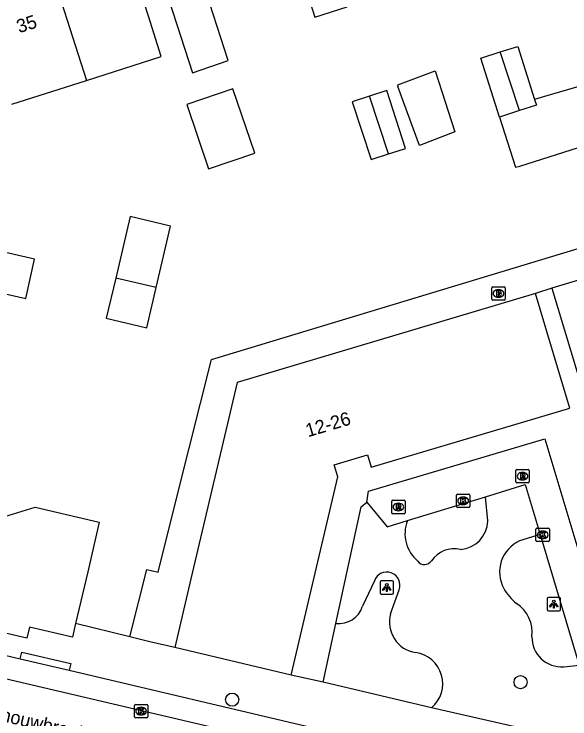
# Model space of a CAD drawing. Extents: x 159718 to 160783, y 383290 to 384030.
# Drawn here: x 160070.4 to 160111.9, y 383489.6 to 383542.1 of the extents above; entities that cross this region are included whole.
import ezdxf

# ---------------------------------------------------------------- set-up
doc = ezdxf.new("R2010")
doc.units = 0
for name, color, linetype in [('IMGEO_Boom', 7, 'Continuous'), ('IMGEO_Brandkraan', 7, 'Continuous'), ('IMGEO_Groenvoorziening', 7, 'Continuous'), ('IMGEO_Hek', 7, 'Continuous'), ('IMGEO_Kolk', 7, 'Continuous'), ('IMGEO_Lichtpunt', 7, 'Continuous'), ('IMGEO_Openbare_ruimte_label', 7, 'Continuous'), ('IMGEO_Pand', 7, 'Continuous'), ('IMGEO_Pand_nummerreeks', 7, 'Continuous'), ('IMGEO_Rijbaan_lokaal_open', 7, 'Continuous'), ('IMGEO_Rioolput', 7, 'Continuous'), ('IMGEO_Voetpad_open', 7, 'Continuous')]:
    doc.layers.add(name, color=color, linetype=linetype)

msp = doc.modelspace()

# ---------------------------------------------------------------- linework, layer by layer
at = {"layer": 'IMGEO_Boom'}
for centre in [(160108.178, 383492.298), (160086.689, 383490.997)]:
    msp.add_circle(centre, 0.489, dxfattribs=at)
at = {"layer": 'IMGEO_Brandkraan'}
for p, q in [((160106.033, 383520.85), (160106.033, 383521.702)), ((160106.108, 383521.776), (160106.96, 383521.776)), ((160106.521, 383521.556), (160106.546, 383521.556)), ((160107.034, 383521.702), (160107.034, 383520.85)), ((160106.544, 383520.996), (160106.519, 383520.996)), ((160106.96, 383520.776), (160106.108, 383520.776))]:
    msp.add_line(p, q, dxfattribs=at)
for points in [[(160106.033, 383520.85), (160106.033, 383521.702)], [(160106.108, 383521.776), (160106.96, 383521.776)], [(160106.381, 383521.476), (160106.381, 383521.076), (160106.594, 383521.076)], [(160106.612, 383521.476), (160106.381, 383521.476)], [(160106.56, 383521.395), (160106.506, 383521.395), (160106.506, 383521.319)], [(160107.034, 383521.702), (160107.034, 383520.85)], [(160106.506, 383521.319), (160106.559, 383521.319)], [(160106.568, 383521.243), (160106.506, 383521.243), (160106.506, 383521.162)], [(160106.506, 383521.162), (160106.568, 383521.162)], [(160106.96, 383520.776), (160106.108, 383520.776)]]:
    msp.add_lwpolyline(points, dxfattribs=at)
for centre, radius, start, end in [((160106.11, 383521.7), 0.0765, 91.552, 178.448), ((160106.11, 383521.7), 0.0765, 91.552, 178.448), ((160106.561, 383521.357), 0.0379, 267.8285, 90.9355), ((160106.616, 383521.331), 0.145, 59.4692, 91.5367), ((160106.641, 383521.378), 0.0922, 285.5137, 58.1501), ((160106.958, 383521.7), 0.0765, 1.552, 88.448), ((160106.958, 383521.7), 0.0765, 1.552, 88.448), ((160106.569, 383521.202), 0.0404, 269.8759, 90.5077), ((160106.6, 383521.327), 0.251, 268.6676, 293.5347), ((160106.646, 383521.186), 0.105, 301.3115, 78.989), ((160106.11, 383520.852), 0.0765, 181.552, 268.448), ((160106.11, 383520.852), 0.0765, 181.552, 268.448), ((160106.958, 383520.852), 0.0765, 271.552, 358.448), ((160106.958, 383520.852), 0.0765, 271.552, 358.448)]:
    msp.add_arc(centre, radius, start, end, dxfattribs=at)
for centre, major_axis, ratio, start_param, end_param in [((160106.52, 383521.276), (-0.387, 0.002), 0.722429, 4.712389, 7.853982), ((160106.545, 383521.276), (-0.39, 0.002), 0.717154, 1.570796, 4.712389)]:
    msp.add_ellipse(centre, major_axis=major_axis, ratio=ratio, start_param=start_param, end_param=end_param, dxfattribs=at)
at = {"layer": 'IMGEO_Groenvoorziening'}
for points in [[(160094.412, 383496.681), (160096.292, 383505.366), (160096.728, 383505.71)], [(160105.748, 383504.322), (160105.557, 383506.121)], [(160109.64, 383503.302), (160108.104, 383502.829)], [(160097.289, 383499.862), (160096.407, 383497.955)], [(160098.483, 383497.399), (160099.137, 383499.191)], [(160093.463, 383492.298), (160094.412, 383496.681)], [(160111.391, 383493.449), (160112.552, 383493.574)]]:
    msp.add_lwpolyline(points, dxfattribs=at)
for centre, radius, start, end in [((160102.281, 383503.38), 2.715, 159.2868, 229.5507), ((160103.498, 383504.426), 2.253, 275.4615, 357.365), ((160109.158, 383500.51), 2.547, 114.4441, 208.618), ((160103.234, 383500.172), 2.067, 76.6355, 145.1567), ((160101.015, 383501.693), 0.624, 217.455, 326.9329), ((160098.211, 383499.522), 0.983, 340.3213, 159.7672), ((160109.951, 383500.93), 3.444, 208.4274, 233.0794), ((160094.645, 383498.516), 1.849, 262.7728, 342.3515), ((160106.403, 383495.989), 2.64, 353.2992, 55.9273), ((160100.718, 383496.789), 2.316, 164.7422, 261.0912), ((160111.241, 383495.66), 2.216, 179.4449, 273.8937), ((160100.048, 383492.187), 2.334, 309.8482, 82.3483)]:
    msp.add_arc(centre, radius, start, end, dxfattribs=at)
at = {"layer": 'IMGEO_Hek'}
msp.add_lwpolyline([(160109.956, 383535.958), (160109.223, 383535.742)], dxfattribs=at)
at = {"layer": 'IMGEO_Kolk'}
for p, q in [((160103.402, 383505.397), (160103.402, 383506.249)), ((160103.477, 383506.323), (160104.329, 383506.323)), ((160104.403, 383506.249), (160104.403, 383505.397)), ((160103.89, 383506.103), (160103.915, 383506.103)), ((160104.329, 383505.323), (160103.477, 383505.323)), ((160103.913, 383505.543), (160103.888, 383505.543)), ((160109.323, 383502.856), (160109.323, 383503.708)), ((160109.398, 383503.782), (160110.25, 383503.782)), ((160109.811, 383503.562), (160109.836, 383503.562)), ((160110.324, 383503.708), (160110.324, 383502.856)), ((160110.25, 383502.782), (160109.398, 383502.782)), ((160109.834, 383503.002), (160109.809, 383503.002)), ((160079.406, 383489.718), (160079.406, 383490.57)), ((160079.481, 383490.644), (160080.333, 383490.644)), ((160079.894, 383490.424), (160079.919, 383490.424)), ((160080.407, 383490.57), (160080.407, 383489.718)), ((160080.333, 383489.644), (160079.481, 383489.644)), ((160079.917, 383489.864), (160079.892, 383489.864))]:
    msp.add_line(p, q, dxfattribs=at)
for points in [[(160103.402, 383505.397), (160103.402, 383506.249)], [(160103.477, 383506.323), (160104.329, 383506.323)], [(160104.403, 383506.249), (160104.403, 383505.397)], [(160103.723, 383506.023), (160103.846, 383506.023), (160103.846, 383505.872), (160103.976, 383506.023), (160104.14, 383506.023), (160103.994, 383505.872), (160104.147, 383505.623), (160103.995, 383505.623), (160103.91, 383505.787), (160103.846, 383505.72), (160103.846, 383505.623), (160103.723, 383505.623), (160103.723, 383506.023)], [(160104.329, 383505.323), (160103.477, 383505.323)], [(160109.323, 383502.856), (160109.323, 383503.708)], [(160109.398, 383503.782), (160110.25, 383503.782)], [(160110.324, 383503.708), (160110.324, 383502.856)], [(160109.644, 383503.482), (160109.767, 383503.482), (160109.767, 383503.331), (160109.897, 383503.482), (160110.061, 383503.482), (160109.915, 383503.331), (160110.068, 383503.082), (160109.916, 383503.082), (160109.831, 383503.246), (160109.767, 383503.179), (160109.767, 383503.082), (160109.644, 383503.082), (160109.644, 383503.482)], [(160110.25, 383502.782), (160109.398, 383502.782)], [(160079.406, 383489.718), (160079.406, 383490.57)], [(160079.481, 383490.644), (160080.333, 383490.644)], [(160080.407, 383490.57), (160080.407, 383489.718)], [(160079.727, 383490.344), (160079.85, 383490.344), (160079.85, 383490.193), (160079.98, 383490.344), (160080.144, 383490.344), (160079.998, 383490.193), (160080.151, 383489.944), (160079.999, 383489.944), (160079.914, 383490.108), (160079.85, 383490.041), (160079.85, 383489.944), (160079.727, 383489.944), (160079.727, 383490.344)], [(160080.333, 383489.644), (160079.481, 383489.644)]]:
    msp.add_lwpolyline(points, dxfattribs=at)
for centre, start, end in [((160103.479, 383506.247), 91.552, 178.448), ((160103.479, 383506.247), 91.552, 178.448), ((160104.327, 383506.247), 1.552, 88.448), ((160104.327, 383506.247), 1.552, 88.448), ((160103.479, 383505.399), 181.552, 268.448), ((160103.479, 383505.399), 181.552, 268.448), ((160104.327, 383505.399), 271.552, 358.448), ((160104.327, 383505.399), 271.552, 358.448), ((160109.4, 383503.706), 91.552, 178.448), ((160109.4, 383503.706), 91.552, 178.448), ((160110.248, 383503.706), 1.552, 88.448), ((160110.248, 383503.706), 1.552, 88.448), ((160109.4, 383502.858), 181.552, 268.448), ((160109.4, 383502.858), 181.552, 268.448), ((160110.248, 383502.858), 271.552, 358.448), ((160110.248, 383502.858), 271.552, 358.448), ((160079.483, 383490.568), 91.552, 178.448), ((160079.483, 383490.568), 91.552, 178.448), ((160080.331, 383490.568), 1.552, 88.448), ((160080.331, 383490.568), 1.552, 88.448), ((160079.483, 383489.72), 181.552, 268.448), ((160079.483, 383489.72), 181.552, 268.448), ((160080.331, 383489.72), 271.552, 358.448), ((160080.331, 383489.72), 271.552, 358.448)]:
    msp.add_arc(centre, 0.0765, start, end, dxfattribs=at)
for centre, major_axis, ratio, start_param, end_param in [((160103.889, 383505.823), (-0.387, 0.002), 0.722429, 4.712389, 7.853982), ((160103.914, 383505.823), (-0.39, 0.002), 0.717154, 1.570796, 4.712389), ((160109.81, 383503.282), (-0.387, 0.002), 0.722429, 4.712389, 7.853982), ((160109.835, 383503.282), (-0.39, 0.002), 0.717154, 1.570796, 4.712389), ((160079.893, 383490.144), (-0.387, 0.002), 0.722429, 4.712389, 7.853982), ((160079.918, 383490.144), (-0.39, 0.002), 0.717154, 1.570796, 4.712389)]:
    msp.add_ellipse(centre, major_axis=major_axis, ratio=ratio, start_param=start_param, end_param=end_param, dxfattribs=at)
at = {"layer": 'IMGEO_Lichtpunt'}
for p, q in [((160098.609, 383499.859), (160097.801, 383499.859)), ((160098.609, 383499.859), (160097.801, 383499.859)), ((160097.707, 383499.764), (160097.707, 383498.957)), ((160097.707, 383499.764), (160097.707, 383498.957)), ((160098.703, 383498.957), (160098.703, 383499.764)), ((160098.703, 383498.957), (160098.703, 383499.764)), ((160097.801, 383498.863), (160098.609, 383498.863)), ((160097.801, 383498.863), (160098.609, 383498.863)), ((160110.153, 383498.528), (160110.153, 383497.721)), ((160110.153, 383498.528), (160110.153, 383497.721)), ((160111.055, 383498.623), (160110.247, 383498.623)), ((160111.055, 383498.623), (160110.247, 383498.623)), ((160111.149, 383497.721), (160111.149, 383498.528)), ((160111.149, 383497.721), (160111.149, 383498.528)), ((160110.247, 383497.627), (160111.055, 383497.627)), ((160110.247, 383497.627), (160111.055, 383497.627))]:
    msp.add_line(p, q, dxfattribs=at)
for points in [[(160098.081, 383499.428), (160098.12, 383499.4), (160097.932, 383499.138), (160097.894, 383499.165), (160098.081, 383499.428)], [(160098.183, 383499.38), (160098.23, 383499.38), (160098.23, 383499.058), (160098.183, 383499.058), (160098.183, 383499.38)], [(160098.293, 383499.4), (160098.331, 383499.427), (160098.518, 383499.165), (160098.479, 383499.137), (160098.293, 383499.4)], [(160110.527, 383498.192), (160110.566, 383498.164), (160110.378, 383497.902), (160110.34, 383497.929), (160110.527, 383498.192)], [(160110.629, 383498.144), (160110.676, 383498.144), (160110.676, 383497.822), (160110.629, 383497.822), (160110.629, 383498.144)], [(160110.739, 383498.164), (160110.777, 383498.191), (160110.964, 383497.929), (160110.925, 383497.901), (160110.739, 383498.164)]]:
    msp.add_lwpolyline(points, dxfattribs=at)
for centre in [(160098.206, 383499.562), (160110.652, 383498.326)]:
    msp.add_circle(centre, 0.0994, dxfattribs=at)
for centre, start, end in [((160097.801, 383499.764), 90, 180), ((160097.801, 383499.764), 90, 180), ((160098.609, 383499.764), 0, 90), ((160098.609, 383499.764), 0, 90), ((160097.801, 383498.957), 180, 270), ((160097.801, 383498.957), 180, 270), ((160098.609, 383498.957), 270, 0), ((160098.609, 383498.957), 270, 360), ((160110.247, 383498.528), 90, 180), ((160110.247, 383498.528), 90, 180), ((160111.055, 383498.528), 0, 90), ((160111.055, 383498.528), 0, 90), ((160110.247, 383497.721), 180, 270), ((160110.247, 383497.721), 180, 270), ((160111.055, 383497.721), 270, 0), ((160111.055, 383497.721), 270, 360)]:
    msp.add_arc(centre, 0.0946, start, end, dxfattribs=at)
at = {"layer": 'IMGEO_Pand'}
for points in [[(160081.748, 383551.798), (160082.75, 383548.674), (160080.454, 383547.938), (160081.981, 383543.18), (160083.735, 383537.719), (160086.393, 383538.629), (160084.758, 383543.726), (160089.222, 383545.158)], [(160075.835, 383537.157), (160081.409, 383538.942), (160080.447, 383541.944), (160078.922, 383546.705), (160073.349, 383544.92)], [(160089.222, 383545.158), (160091.557, 383545.907), (160092.854, 383541.861), (160095.251, 383542.63)], [(160073.349, 383544.92), (160075.835, 383537.157)], [(160106.597, 383534.426), (160105.205, 383538.81), (160106.669, 383539.275)], [(160106.669, 383539.275), (160107.97, 383539.688), (160109.223, 383535.742)], [(160108.088, 383534.899), (160106.669, 383539.275)], [(160100.649, 383532.303), (160099.023, 383536.712), (160099.059, 383536.725), (160099.023, 383536.822), (160101.819, 383537.877), (160103.292, 383533.33), (160100.649, 383532.303)], [(160070.266, 383535.373), (160075.835, 383537.157)], [(160084.938, 383530.553), (160088.376, 383531.719), (160086.745, 383536.531), (160083.307, 383535.366), (160084.938, 383530.553)], [(160098.349, 383531.674), (160098.577, 383531.749), (160099.609, 383532.076), (160098.225, 383536.406), (160096.93, 383535.979)], [(160096.93, 383535.979), (160095.634, 383535.552), (160097.053, 383531.247), (160098.349, 383531.674)], [(160098.349, 383531.674), (160096.93, 383535.979)], [(160109.223, 383535.742), (160109.362, 383535.304), (160108.088, 383534.899)], [(160108.088, 383534.899), (160106.597, 383534.426)], [(160081.037, 383521.716), (160082.109, 383526.299), (160079.085, 383527.006), (160078.013, 383522.423)], [(160067.247, 383521.821), (160071.314, 383520.9), (160071.976, 383523.821), (160068.255, 383524.663), (160067.93, 383524.737)], [(160119.047, 383524.242), (160115.287, 383523.11), (160110.499, 383521.668)], [(160110.499, 383521.668), (160117.025, 383500), (160118.898, 383494.078), (160127.557, 383492.028), (160129.624, 383500.686), (160125.923, 383501.413), (160119.047, 383524.242)], [(160078.013, 383522.423), (160077.313, 383519.431), (160080.337, 383518.724), (160081.037, 383521.716)], [(160081.037, 383521.716), (160078.013, 383522.423)], [(160109.297, 383521.265), (160087.065, 383514.643), (160083.618, 383500), (160082.411, 383494.873)], [(160091.079, 383492.832), (160092.767, 383500), (160094.559, 383507.608), (160094.291, 383508.505), (160096.772, 383509.244), (160097.044, 383508.33), (160111.837, 383512.736), (160110.41, 383517.529), (160109.297, 383521.265)], [(160067.254, 383505.244), (160069.762, 383504.656), (160072.014, 383505.337), (160076.795, 383504.216), (160075.929, 383500.52), (160075.807, 383500), (160075.028, 383496.679)], [(160075.028, 383496.679), (160074.787, 383495.652), (160071.598, 383496.4), (160071.406, 383495.583), (160065.323, 383497.009)], [(160091.079, 383492.832), (160082.411, 383494.873)]]:
    msp.add_lwpolyline(points, dxfattribs=at)
at = {"layer": 'IMGEO_Rijbaan_lokaal_open'}
for points in [[(160115.899, 383542.838), (160117.346, 383538.129), (160112.681, 383536.758), (160109.956, 383535.958), (160109.223, 383535.742)], [(160106.597, 383534.426), (160107.788, 383530.676), (160108.117, 383530.754), (160119.596, 383534.404), (160119.052, 383536.15), (160119.867, 383536.852)], [(160115.615, 383481.783), (160037.998, 383500), (160030.39, 383501.718)]]:
    msp.add_lwpolyline(points, dxfattribs=at)
at = {"layer": 'IMGEO_Rioolput'}
for p, q in [((160107.824, 383507.224), (160107.824, 383508.076)), ((160107.899, 383508.15), (160108.751, 383508.15)), ((160108.312, 383507.93), (160108.337, 383507.93)), ((160108.825, 383508.076), (160108.825, 383507.224)), ((160108.335, 383507.37), (160108.31, 383507.37)), ((160108.751, 383507.15), (160107.899, 383507.15)), ((160098.575, 383504.934), (160098.575, 383505.786)), ((160098.65, 383505.86), (160099.502, 383505.86)), ((160099.063, 383505.64), (160099.088, 383505.64)), ((160099.576, 383505.786), (160099.576, 383504.934)), ((160099.502, 383504.86), (160098.65, 383504.86)), ((160099.086, 383505.08), (160099.061, 383505.08))]:
    msp.add_line(p, q, dxfattribs=at)
for points in [[(160107.824, 383507.224), (160107.824, 383508.076)], [(160107.899, 383508.15), (160108.751, 383508.15)], [(160108.413, 383507.848), (160108.161, 383507.85), (160108.161, 383507.45)], [(160108.339, 383507.769), (160108.285, 383507.769), (160108.285, 383507.688)], [(160108.825, 383508.076), (160108.825, 383507.224)], [(160108.161, 383507.45), (160108.285, 383507.45), (160108.285, 383507.612), (160108.296, 383507.612)], [(160108.285, 383507.688), (160108.337, 383507.688)], [(160108.343, 383507.583), (160108.414, 383507.45), (160108.554, 383507.45), (160108.489, 383507.576)], [(160108.751, 383507.15), (160107.899, 383507.15)], [(160098.575, 383504.934), (160098.575, 383505.786)], [(160098.65, 383505.86), (160099.502, 383505.86)], [(160099.576, 383505.786), (160099.576, 383504.934)], [(160099.164, 383505.558), (160098.912, 383505.56), (160098.912, 383505.16)], [(160098.912, 383505.16), (160099.036, 383505.16), (160099.036, 383505.322), (160099.047, 383505.322)], [(160099.09, 383505.479), (160099.036, 383505.479), (160099.036, 383505.398)], [(160099.036, 383505.398), (160099.088, 383505.398)], [(160099.094, 383505.293), (160099.165, 383505.16), (160099.305, 383505.16), (160099.24, 383505.286)], [(160099.502, 383504.86), (160098.65, 383504.86)]]:
    msp.add_lwpolyline(points, dxfattribs=at)
for centre, radius, start, end in [((160107.901, 383508.074), 0.0765, 91.552, 178.448), ((160107.901, 383508.074), 0.0765, 91.552, 178.448), ((160108.345, 383507.673), 0.0964, 77.0061, 93.1865), ((160108.359, 383507.73), 0.0378, 276.6634, 79.6772), ((160108.412, 383507.738), 0.109, 350.3612, 89.416), ((160108.749, 383508.074), 0.0765, 1.552, 88.448), ((160108.749, 383508.074), 0.0765, 1.552, 88.448), ((160107.901, 383507.226), 0.0765, 181.552, 268.448), ((160107.901, 383507.226), 0.0765, 181.552, 268.448), ((160108.295, 383507.559), 0.0533, 26.0293, 88.6989), ((160108.321, 383507.877), 0.19, 274.7715, 282.9687), ((160108.41, 383507.738), 0.112, 277.5842, 350.9817), ((160108.394, 383507.523), 0.108, 29.5134, 73.7905), ((160108.749, 383507.226), 0.0765, 271.552, 358.448), ((160108.749, 383507.226), 0.0765, 271.552, 358.448), ((160098.652, 383505.784), 0.0765, 91.552, 178.448), ((160098.652, 383505.784), 0.0765, 91.552, 178.448), ((160099.5, 383505.784), 0.0765, 1.552, 88.448), ((160099.5, 383505.784), 0.0765, 1.552, 88.448), ((160099.046, 383505.269), 0.0533, 26.0293, 88.6989), ((160099.072, 383505.587), 0.19, 274.7715, 282.9687), ((160099.096, 383505.383), 0.0964, 77.0061, 93.1865), ((160099.11, 383505.44), 0.0378, 276.6634, 79.6772), ((160099.163, 383505.448), 0.109, 350.3612, 89.416), ((160099.161, 383505.448), 0.112, 277.5842, 350.9817), ((160099.145, 383505.233), 0.108, 29.5134, 73.7905), ((160098.652, 383504.936), 0.0765, 181.552, 268.448), ((160098.652, 383504.936), 0.0765, 181.552, 268.448), ((160099.5, 383504.936), 0.0765, 271.552, 358.448), ((160099.5, 383504.936), 0.0765, 271.552, 358.448)]:
    msp.add_arc(centre, radius, start, end, dxfattribs=at)
for centre, major_axis, ratio, start_param, end_param in [((160108.311, 383507.65), (-0.387, 0.002), 0.722429, 4.712389, 7.853982), ((160108.336, 383507.65), (-0.39, 0.002), 0.717154, 1.570796, 4.712389), ((160099.062, 383505.36), (-0.387, 0.002), 0.722429, 4.712389, 7.853982), ((160099.087, 383505.36), (-0.39, 0.002), 0.717154, 1.570796, 4.712389)]:
    msp.add_ellipse(centre, major_axis=major_axis, ratio=ratio, start_param=start_param, end_param=end_param, dxfattribs=at)
at = {"layer": 'IMGEO_Voetpad_open'}
for points in [[(160079.077, 383495.669), (160080.332, 383500.702), (160081.184, 383500.489), (160082.679, 383506.481), (160085.14, 383516.351), (160119.521, 383526.767), (160120.143, 383524.713), (160120.182, 383524.584), (160119.047, 383524.242)], [(160110.499, 383521.668), (160109.297, 383521.265)], [(160096.728, 383505.71), (160096.86, 383506.543), (160109.974, 383510.449), (160113.121, 383500), (160117.113, 383486.747)], [(160105.557, 383506.121), (160108.524, 383507.029), (160109.64, 383503.302)], [(160096.728, 383505.71), (160098.239, 383503.88), (160099.742, 383504.34)], [(160099.742, 383504.34), (160105.557, 383506.121)], [(160109.64, 383503.302), (160112.552, 383493.574)], [(160054.996, 383497.847), (160070.904, 383494.048)], [(160079.077, 383495.669), (160075.028, 383496.679)], [(160082.411, 383494.873), (160080.57, 383495.297), (160079.077, 383495.669)], [(160070.904, 383494.048), (160071.018, 383494.535), (160074.674, 383493.682), (160074.56, 383493.196)], [(160070.904, 383494.048), (160074.56, 383493.196)], [(160074.56, 383493.196), (160092.655, 383488.916), (160113.335, 383484.024)], [(160093.463, 383492.298), (160091.079, 383492.832)], [(160101.544, 383490.395), (160093.463, 383492.298)], [(160114.386, 383487.449), (160113.66, 383487.636), (160101.544, 383490.395)]]:
    msp.add_lwpolyline(points, dxfattribs=at)

# ---------------------------------------------------------------- texts
at = {"layer": 'IMGEO_Openbare_ruimte_label'}
msp.add_text('Schouwbroekseweg', height=1, rotation=346.8251, dxfattribs=at).set_placement((160067.851, 383489.783))
at = {"layer": 'IMGEO_Pand_nummerreeks'}
for s, rotation, p in [('35', 17.7607, (160070.819, 383540.665)), ('12-26', 16.5869, (160092.335, 383510.552))]:
    msp.add_text(s, height=1, rotation=rotation, dxfattribs=at).set_placement(p)

doc.saveas('drawing.dxf')
